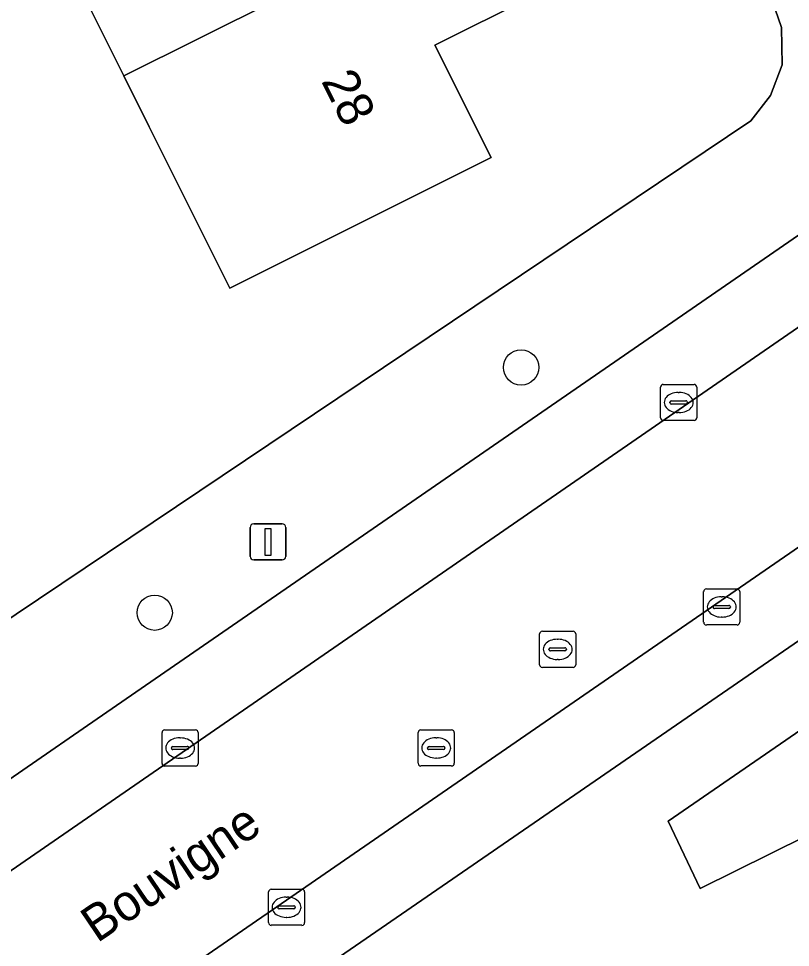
# Model space of a CAD drawing. Extents: x 157793 to 159380, y 380877 to 382313.
# Drawn here: x 158254.58 to 158275.96, y 381455.37 to 381481.1 of the extents above; entities that cross this region are included whole.
import ezdxf

# ---------------------------------------------------------------- set-up
doc = ezdxf.new("R2010")
doc.units = 0
for name, color, linetype in [('IMGEO_Boom', 7, 'Continuous'), ('IMGEO_Erf', 7, 'Continuous'), ('IMGEO_Groenvoorziening', 7, 'Continuous'), ('IMGEO_Kolk', 7, 'Continuous'), ('IMGEO_Lichtmast', 7, 'Continuous'), ('IMGEO_Openbare_ruimte_label', 7, 'Continuous'), ('IMGEO_Pand', 7, 'Continuous'), ('IMGEO_Pand_nummerreeks', 7, 'Continuous'), ('IMGEO_Parkeervlak_open', 7, 'Continuous'), ('IMGEO_Rijbaan_lokaal_open', 7, 'Continuous'), ('IMGEO_Rioolput', 7, 'Continuous'), ('IMGEO_Voetpad_open', 7, 'Continuous')]:
    doc.layers.add(name, color=color, linetype=linetype)

msp = doc.modelspace()

# ---------------------------------------------------------------- linework, layer by layer
at = {"layer": 'IMGEO_Boom'}
for centre in [(158268.5, 381471.441), (158258.349, 381464.646)]:
    msp.add_circle(centre, 0.489, dxfattribs=at)
at = {"layer": 'IMGEO_Erf'}
for points in [[(158231.775, 381502.167), (158247.523, 381470.3), (158248.053, 381469.242), (158250.702, 381470.568), (158253.408, 381465.16), (158253.852, 381464.174), (158274.868, 381478.276), (158275.409, 381478.974), (158275.736, 381479.82), (158275.717, 381480.861), (158275.375, 381481.852)], [(158271.505, 381483.067), (158266.113, 381480.369), (158267.671, 381477.255), (158260.431, 381473.633), (158258.197, 381478.107), (158257.493, 381479.518), (158254.705, 381485.101)]]:
    msp.add_lwpolyline(points, dxfattribs=at)
at = {"layer": 'IMGEO_Groenvoorziening'}
msp.add_lwpolyline([(158304.977, 381480.342), (158304.861, 381480.266), (158297.419, 381475.832), (158294.066, 381473.665), (158272.57, 381458.87), (158273.457, 381457.008), (158309.727, 381474.963)], dxfattribs=at)
at = {"layer": 'IMGEO_Kolk'}
for p, q in [((158272.365, 381470.043), (158272.365, 381470.895)), ((158272.44, 381470.969), (158273.292, 381470.969)), ((158272.853, 381470.749), (158272.878, 381470.749)), ((158273.366, 381470.895), (158273.366, 381470.043)), ((158272.624, 381470.463), (158272.624, 381470.475)), ((158272.667, 381470.512), (158273.065, 381470.512)), ((158273.108, 381470.475), (158273.108, 381470.463)), ((158273.062, 381470.426), (158272.664, 381470.426)), ((158273.292, 381469.969), (158272.44, 381469.969)), ((158272.876, 381470.189), (158272.851, 381470.189)), ((158273.557, 381464.379), (158273.557, 381465.231)), ((158273.632, 381465.305), (158274.484, 381465.305)), ((158274.045, 381465.085), (158274.07, 381465.085)), ((158274.558, 381465.231), (158274.558, 381464.379)), ((158273.816, 381464.799), (158273.816, 381464.811)), ((158273.859, 381464.848), (158274.257, 381464.848)), ((158274.3, 381464.811), (158274.3, 381464.799)), ((158274.254, 381464.762), (158273.856, 381464.762)), ((158274.484, 381464.305), (158273.632, 381464.305)), ((158274.068, 381464.525), (158274.043, 381464.525)), ((158258.553, 381460.471), (158258.553, 381461.323)), ((158258.628, 381461.397), (158259.48, 381461.397)), ((158259.554, 381461.323), (158259.554, 381460.471)), ((158259.041, 381461.177), (158259.066, 381461.177)), ((158258.812, 381460.891), (158258.812, 381460.903)), ((158259.25, 381460.854), (158258.852, 381460.854)), ((158258.855, 381460.94), (158259.253, 381460.94)), ((158259.296, 381460.903), (158259.296, 381460.891)), ((158259.064, 381460.617), (158259.039, 381460.617)), ((158259.48, 381460.397), (158258.628, 381460.397)), ((158261.502, 381456.059), (158261.502, 381456.911)), ((158261.577, 381456.985), (158262.429, 381456.985)), ((158262.503, 381456.911), (158262.503, 381456.059)), ((158261.99, 381456.765), (158262.015, 381456.765)), ((158261.761, 381456.479), (158261.761, 381456.491)), ((158262.199, 381456.442), (158261.801, 381456.442)), ((158261.804, 381456.528), (158262.202, 381456.528)), ((158262.245, 381456.491), (158262.245, 381456.479)), ((158262.013, 381456.205), (158261.988, 381456.205)), ((158262.429, 381455.985), (158261.577, 381455.985))]:
    msp.add_line(p, q, dxfattribs=at)
for points in [[(158272.365, 381470.043), (158272.365, 381470.895)], [(158272.44, 381470.969), (158273.292, 381470.969)], [(158273.366, 381470.895), (158273.366, 381470.043)], [(158273.292, 381469.969), (158272.44, 381469.969)], [(158273.557, 381464.379), (158273.557, 381465.231)], [(158273.632, 381465.305), (158274.484, 381465.305)], [(158274.558, 381465.231), (158274.558, 381464.379)], [(158274.484, 381464.305), (158273.632, 381464.305)], [(158258.553, 381460.471), (158258.553, 381461.323)], [(158258.628, 381461.397), (158259.48, 381461.397)], [(158259.554, 381461.323), (158259.554, 381460.471)], [(158259.48, 381460.397), (158258.628, 381460.397)], [(158261.502, 381456.059), (158261.502, 381456.911)], [(158261.577, 381456.985), (158262.429, 381456.985)], [(158262.503, 381456.911), (158262.503, 381456.059)], [(158262.429, 381455.985), (158261.577, 381455.985)]]:
    msp.add_lwpolyline(points, dxfattribs=at)
for centre, radius, start, end in [((158272.442, 381470.893), 0.0765, 91.552, 178.448), ((158272.442, 381470.893), 0.0765, 91.552, 178.448), ((158273.29, 381470.893), 0.0765, 1.552, 88.448), ((158273.29, 381470.893), 0.0765, 1.552, 88.448), ((158272.664, 381470.472), 0.0403, 85.8775, 175.7526), ((158273.069, 381470.474), 0.0386, 1.7309, 96.639), ((158272.661, 381470.462), 0.0366, 178.938, 274.7102), ((158273.065, 381470.469), 0.043, 264.8664, 352.4533), ((158272.442, 381470.045), 0.0765, 181.552, 268.448), ((158272.442, 381470.045), 0.0765, 181.552, 268.448), ((158273.29, 381470.045), 0.0765, 271.552, 358.448), ((158273.29, 381470.045), 0.0765, 271.552, 358.448), ((158273.634, 381465.229), 0.0765, 91.552, 178.448), ((158273.634, 381465.229), 0.0765, 91.552, 178.448), ((158274.482, 381465.229), 0.0765, 1.552, 88.448), ((158274.482, 381465.229), 0.0765, 1.552, 88.448), ((158273.856, 381464.808), 0.0403, 85.8775, 175.7526), ((158274.261, 381464.81), 0.0386, 1.7309, 96.639), ((158273.853, 381464.798), 0.0366, 178.938, 274.7102), ((158274.257, 381464.805), 0.043, 264.8664, 352.4533), ((158273.634, 381464.381), 0.0765, 181.552, 268.448), ((158273.634, 381464.381), 0.0765, 181.552, 268.448), ((158274.482, 381464.381), 0.0765, 271.552, 358.448), ((158274.482, 381464.381), 0.0765, 271.552, 358.448), ((158258.63, 381461.321), 0.0765, 91.552, 178.448), ((158258.63, 381461.321), 0.0765, 91.552, 178.448), ((158259.478, 381461.321), 0.0765, 1.552, 88.448), ((158259.478, 381461.321), 0.0765, 1.552, 88.448), ((158258.852, 381460.9), 0.0403, 85.8775, 175.7526), ((158258.849, 381460.89), 0.0366, 178.938, 274.7102), ((158259.253, 381460.897), 0.043, 264.8664, 352.4533), ((158259.257, 381460.902), 0.0386, 1.7309, 96.639), ((158258.63, 381460.473), 0.0765, 181.552, 268.448), ((158258.63, 381460.473), 0.0765, 181.552, 268.448), ((158259.478, 381460.473), 0.0765, 271.552, 358.448), ((158259.478, 381460.473), 0.0765, 271.552, 358.448), ((158261.579, 381456.909), 0.0765, 91.552, 178.448), ((158261.579, 381456.909), 0.0765, 91.552, 178.448), ((158262.427, 381456.909), 0.0765, 1.552, 88.448), ((158262.427, 381456.909), 0.0765, 1.552, 88.448), ((158261.801, 381456.488), 0.0403, 85.8775, 175.7526), ((158261.798, 381456.478), 0.0366, 178.938, 274.7102), ((158262.202, 381456.485), 0.043, 264.8664, 352.4533), ((158262.206, 381456.49), 0.0386, 1.7309, 96.639), ((158261.579, 381456.061), 0.0765, 181.552, 268.448), ((158261.579, 381456.061), 0.0765, 181.552, 268.448), ((158262.427, 381456.061), 0.0765, 271.552, 358.448), ((158262.427, 381456.061), 0.0765, 271.552, 358.448)]:
    msp.add_arc(centre, radius, start, end, dxfattribs=at)
for centre, major_axis, ratio, start_param, end_param in [((158272.852, 381470.469), (-0.387, 0.002), 0.722429, 4.712389, 7.853982), ((158272.877, 381470.469), (-0.39, 0.002), 0.717154, 1.570796, 4.712389), ((158274.044, 381464.805), (-0.387, 0.002), 0.722429, 4.712389, 7.853982), ((158274.069, 381464.805), (-0.39, 0.002), 0.717154, 1.570796, 4.712389), ((158259.04, 381460.897), (-0.387, 0.002), 0.722429, 4.712389, 7.853982), ((158259.065, 381460.897), (-0.39, 0.002), 0.717154, 1.570796, 4.712389), ((158261.989, 381456.485), (-0.387, 0.002), 0.722429, 4.712389, 7.853982), ((158262.014, 381456.485), (-0.39, 0.002), 0.717154, 1.570796, 4.712389)]:
    msp.add_ellipse(centre, major_axis=major_axis, ratio=ratio, start_param=start_param, end_param=end_param, dxfattribs=at)
at = {"layer": 'IMGEO_Lichtmast'}
for p, q in [((158260.992, 381466.207), (158260.992, 381467.007)), ((158260.992, 381467.007), (158260.992, 381466.207)), ((158261.092, 381467.107), (158261.882, 381467.107)), ((158261.882, 381467.107), (158261.092, 381467.107)), ((158261.982, 381467.007), (158261.982, 381466.207)), ((158261.982, 381466.207), (158261.982, 381467.007)), ((158261.882, 381466.107), (158261.092, 381466.107)), ((158261.092, 381466.107), (158261.882, 381466.107))]:
    msp.add_line(p, q, dxfattribs=at)
msp.add_lwpolyline([(158261.412, 381466.982), (158261.562, 381466.982), (158261.562, 381466.232), (158261.412, 381466.232), (158261.412, 381466.982)], dxfattribs=at)
for centre, start, end in [((158261.092, 381467.007), 90, 180), ((158261.092, 381467.007), 90, 180), ((158261.882, 381467.007), 0, 90), ((158261.882, 381467.007), 360, 90), ((158261.092, 381466.207), 180, 270), ((158261.092, 381466.207), 180, 270), ((158261.882, 381466.207), 270, 0), ((158261.882, 381466.207), 270, 0)]:
    msp.add_arc(centre, 0.1, start, end, dxfattribs=at)
at = {"layer": 'IMGEO_Pand'}
for points in [[(158270.129, 381485.818), (158268.751, 381488.572), (158263.362, 381485.876), (158261.944, 381488.711), (158254.705, 381485.101), (158257.493, 381479.518)], [(158270.129, 381485.818), (158257.493, 381479.518), (158258.197, 381478.107), (158260.431, 381473.633), (158267.671, 381477.255), (158266.113, 381480.369), (158271.505, 381483.067)]]:
    msp.add_lwpolyline(points, close=True, dxfattribs=at)
at = {"layer": 'IMGEO_Parkeervlak_open'}
for points in [[(158302.02, 381483.392), (158298.335, 381481.315), (158294.12, 381478.763), (158290.279, 381476.177), (158238.977, 381440.815), (158233.782, 381437.207)], [(158236.126, 381444.916), (158287.186, 381480.143)], [(158237.636, 381437.336), (158294.977, 381476.803), (158300.112, 381479.931)], [(158283.152, 381479.902), (158256.757, 381461.706)], [(158256.757, 381461.706), (158250.571, 381457.44)]]:
    msp.add_lwpolyline(points, dxfattribs=at)
at = {"layer": 'IMGEO_Rijbaan_lokaal_open'}
msp.add_lwpolyline([(158290.513, 381482.525), (158289.203, 381481.576), (158288.861, 381481.321), (158287.186, 381480.143), (158236.126, 381444.916), (158238.977, 381440.815), (158290.279, 381476.177), (158294.12, 381478.763), (158298.335, 381481.315), (158302.02, 381483.392), (158302.784, 381483.793), (158300.625, 381488.183), (158295.372, 381485.52)], dxfattribs=at)
at = {"layer": 'IMGEO_Rioolput'}
for p, q in [((158269.013, 381463.204), (158269.013, 381464.056)), ((158269.088, 381464.13), (158269.94, 381464.13)), ((158270.014, 381464.056), (158270.014, 381463.204)), ((158269.501, 381463.91), (158269.526, 381463.91)), ((158269.272, 381463.624), (158269.272, 381463.636)), ((158269.71, 381463.587), (158269.312, 381463.587)), ((158269.315, 381463.673), (158269.713, 381463.673)), ((158269.756, 381463.636), (158269.756, 381463.624)), ((158269.524, 381463.35), (158269.499, 381463.35)), ((158269.94, 381463.13), (158269.088, 381463.13)), ((158265.648, 381460.473), (158265.648, 381461.325)), ((158265.723, 381461.399), (158266.575, 381461.399)), ((158266.649, 381461.325), (158266.649, 381460.473)), ((158266.136, 381461.179), (158266.161, 381461.179)), ((158265.907, 381460.893), (158265.907, 381460.905)), ((158266.345, 381460.856), (158265.947, 381460.856)), ((158265.95, 381460.942), (158266.348, 381460.942)), ((158266.391, 381460.905), (158266.391, 381460.893)), ((158266.159, 381460.619), (158266.134, 381460.619)), ((158266.575, 381460.399), (158265.723, 381460.399))]:
    msp.add_line(p, q, dxfattribs=at)
for points in [[(158269.013, 381463.204), (158269.013, 381464.056)], [(158269.088, 381464.13), (158269.94, 381464.13)], [(158270.014, 381464.056), (158270.014, 381463.204)], [(158269.94, 381463.13), (158269.088, 381463.13)], [(158265.648, 381460.473), (158265.648, 381461.325)], [(158265.723, 381461.399), (158266.575, 381461.399)], [(158266.649, 381461.325), (158266.649, 381460.473)], [(158266.575, 381460.399), (158265.723, 381460.399)]]:
    msp.add_lwpolyline(points, dxfattribs=at)
for centre, radius, start, end in [((158269.09, 381464.054), 0.0765, 91.552, 178.448), ((158269.09, 381464.054), 0.0765, 91.552, 178.448), ((158269.938, 381464.054), 0.0765, 1.552, 88.448), ((158269.938, 381464.054), 0.0765, 1.552, 88.448), ((158269.312, 381463.633), 0.0403, 85.8775, 175.7526), ((158269.309, 381463.623), 0.0366, 178.938, 274.7102), ((158269.713, 381463.63), 0.043, 264.8664, 352.4533), ((158269.717, 381463.635), 0.0386, 1.7309, 96.639), ((158269.09, 381463.206), 0.0765, 181.552, 268.448), ((158269.09, 381463.206), 0.0765, 181.552, 268.448), ((158269.938, 381463.206), 0.0765, 271.552, 358.448), ((158269.938, 381463.206), 0.0765, 271.552, 358.448), ((158265.725, 381461.323), 0.0765, 91.552, 178.448), ((158265.725, 381461.323), 0.0765, 91.552, 178.448), ((158266.573, 381461.323), 0.0765, 1.552, 88.448), ((158266.573, 381461.323), 0.0765, 1.552, 88.448), ((158265.947, 381460.902), 0.0403, 85.8775, 175.7526), ((158265.944, 381460.892), 0.0366, 178.938, 274.7102), ((158266.348, 381460.899), 0.043, 264.8664, 352.4533), ((158266.352, 381460.904), 0.0386, 1.7309, 96.639), ((158265.725, 381460.475), 0.0765, 181.552, 268.448), ((158265.725, 381460.475), 0.0765, 181.552, 268.448), ((158266.573, 381460.475), 0.0765, 271.552, 358.448), ((158266.573, 381460.475), 0.0765, 271.552, 358.448)]:
    msp.add_arc(centre, radius, start, end, dxfattribs=at)
for centre, major_axis, ratio, start_param, end_param in [((158269.5, 381463.63), (-0.387, 0.002), 0.722429, 4.712389, 7.853982), ((158269.525, 381463.63), (-0.39, 0.002), 0.717154, 1.570796, 4.712389), ((158266.135, 381460.899), (-0.387, 0.002), 0.722429, 4.712389, 7.853982), ((158266.16, 381460.899), (-0.39, 0.002), 0.717154, 1.570796, 4.712389)]:
    msp.add_ellipse(centre, major_axis=major_axis, ratio=ratio, start_param=start_param, end_param=end_param, dxfattribs=at)
at = {"layer": 'IMGEO_Voetpad_open'}
for points in [[(158272.57, 381458.87), (158294.066, 381473.665), (158297.419, 381475.832), (158304.861, 381480.266), (158304.977, 381480.342), (158308.184, 381482.434), (158307.27, 381484.26), (158311.866, 381486.618)], [(158275.375, 381481.852), (158275.717, 381480.861), (158275.736, 381479.82), (158275.409, 381478.974), (158274.868, 381478.276), (158253.852, 381464.174), (158253.408, 381465.16), (158250.758, 381463.834), (158248.071, 381462.489), (158248.756, 381460.74), (158239.215, 381454.72), (158239.35, 381454.401), (158230.945, 381448.855), (158230.981, 381448.796), (158228.899, 381447.466), (158225.147, 381444.74), (158220.405, 381441.765)], [(158235.765, 381447.229), (158250.571, 381457.44), (158256.757, 381461.706), (158283.152, 381479.902)], [(158300.112, 381479.931), (158294.977, 381476.803), (158237.636, 381437.336)], [(158232.494, 381429.075), (158236.86, 381432.048), (158246.279, 381438.463), (158246.295, 381438.474), (158247.461, 381439.269), (158247.466, 381439.272), (158255.837, 381444.973), (158311.062, 381472.396), (158312.782, 381473.207), (158318.119, 381475.762), (158316.972, 381478.604), (158311.496, 381475.816), (158309.727, 381474.963), (158273.457, 381457.008), (158272.57, 381458.87)]]:
    msp.add_lwpolyline(points, dxfattribs=at)

# ---------------------------------------------------------------- texts
at = {"layer": 'IMGEO_Openbare_ruimte_label'}
msp.add_text('Bouvigne', height=1, rotation=34.0716, dxfattribs=at).set_placement((158256.754, 381455.48))
at = {"layer": 'IMGEO_Pand_nummerreeks'}
msp.add_text('28', height=1, rotation=296.4734, dxfattribs=at).set_placement((158262.95, 381479.377))

doc.saveas('drawing.dxf')
